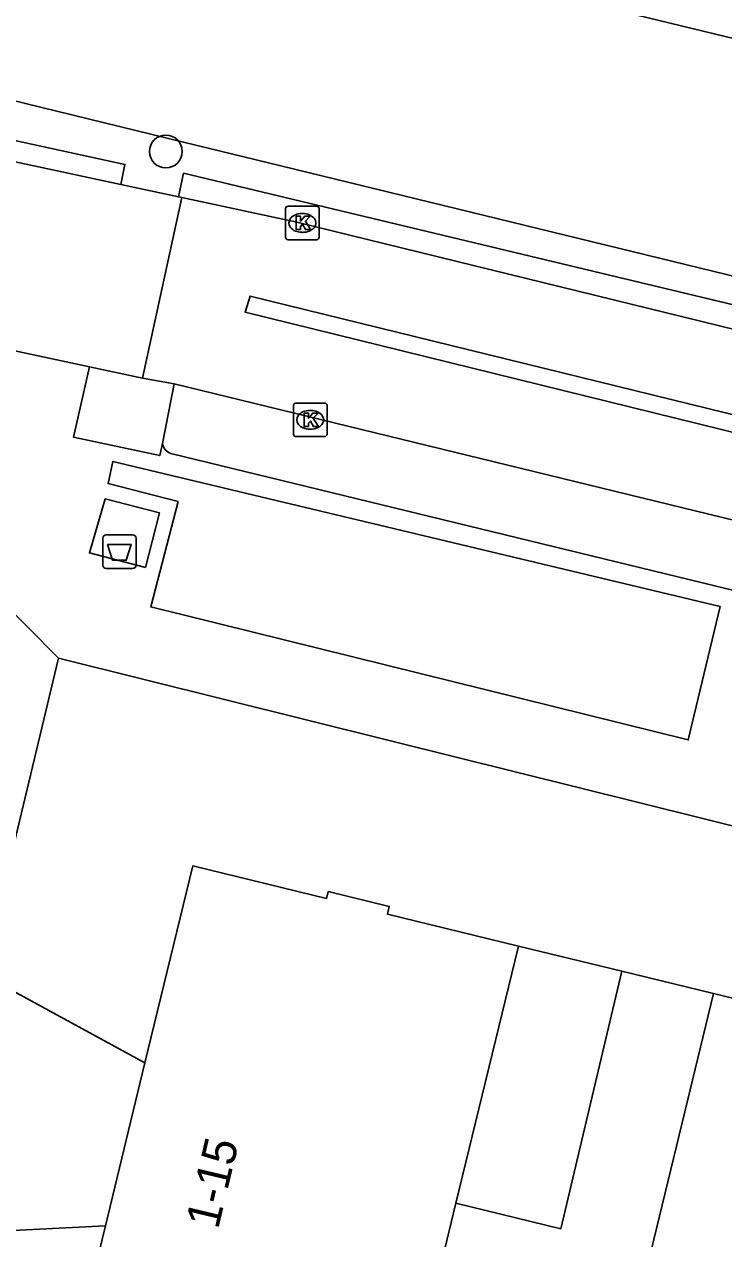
# Model space of a CAD drawing. Extents: x 162812 to 163818, y 381639 to 382470.
# Drawn here: x 163708.26 to 163729.11, y 382175.23 to 382211.44 of the extents above; entities that cross this region are included whole.
import ezdxf

# ---------------------------------------------------------------- set-up
doc = ezdxf.new("R2010")
doc.units = 0
for name, color, linetype in [('IMGEO_Afval_apart_plaats', 7, 'Continuous'), ('IMGEO_Boom', 7, 'Continuous'), ('IMGEO_Groenvoorziening', 7, 'Continuous'), ('IMGEO_Haag', 7, 'Continuous'), ('IMGEO_Kolk', 7, 'Continuous'), ('IMGEO_Pand', 7, 'Continuous'), ('IMGEO_Pand_nummerreeks', 7, 'Continuous'), ('IMGEO_Parkeervlak_open', 7, 'Continuous'), ('IMGEO_Rijbaan_lokaal_gesloten', 7, 'Continuous'), ('IMGEO_Voetpad_gesloten', 7, 'Continuous'), ('IMGEO_Voetpad_open', 7, 'Continuous')]:
    doc.layers.add(name, color=color, linetype=linetype)

msp = doc.modelspace()

# ---------------------------------------------------------------- linework, layer by layer
at = {"layer": 'IMGEO_Afval_apart_plaats'}
for p, q in [((163710.601, 382195.315), (163710.601, 382196.115)), ((163710.601, 382196.115), (163710.601, 382195.315)), ((163710.701, 382196.215), (163711.491, 382196.215)), ((163711.491, 382196.215), (163710.701, 382196.215)), ((163711.591, 382196.115), (163711.591, 382195.315)), ((163711.591, 382195.315), (163711.591, 382196.115)), ((163711.491, 382195.215), (163710.701, 382195.215)), ((163710.701, 382195.215), (163711.491, 382195.215))]:
    msp.add_line(p, q, dxfattribs=at)
msp.add_lwpolyline([(163710.744, 382195.929), (163711.448, 382195.929), (163711.299, 382195.459), (163710.893, 382195.459), (163710.744, 382195.929)], dxfattribs=at)
for centre, start, end in [((163710.701, 382196.115), 90, 180), ((163710.701, 382196.115), 90, 180), ((163711.491, 382196.115), 0, 90), ((163711.491, 382196.115), 360, 90), ((163710.701, 382195.315), 180, 270), ((163710.701, 382195.315), 180, 270), ((163711.491, 382195.315), 270, 0), ((163711.491, 382195.315), 270, 0)]:
    msp.add_arc(centre, 0.1, start, end, dxfattribs=at)
at = {"layer": 'IMGEO_Boom'}
msp.add_circle((163712.48, 382207.649), 0.489, dxfattribs=at)
at = {"layer": 'IMGEO_Groenvoorziening'}
for points in [[(163753.177, 382197.38), (163753.314, 382198.091), (163715.535, 382207.31), (163713.011, 382207.926), (163703.089, 382210.347), (163699.164, 382211.305), (163657.455, 382221.482), (163640.982, 382226.025), (163634.005, 382227.697), (163594.965, 382237.167), (163584.824, 382239.627), (163579.42, 382240.924), (163541.473, 382250), (163535.203, 382251.5)], [(163708.092, 382216.197), (163741.654, 382208.042), (163744.834, 382208.206), (163752.797, 382205.704), (163754.54, 382207.374), (163754.831, 382208.556), (163755.3, 382210.464), (163755.671, 382211.974), (163754.822, 382214.356)], [(163753.177, 382197.38), (163713.01, 382207.005)]]:
    msp.add_lwpolyline(points, dxfattribs=at)
at = {"layer": 'IMGEO_Haag'}
for points in [[(163711.141, 382206.665), (163711.259, 382207.263), (163698.681, 382210.001), (163649.686, 382221.909), (163649.55, 382221.295)], [(163713.01, 382207.005), (163712.854, 382206.298)], [(163754.462, 382197.072), (163713.01, 382207.005)], [(163726.071, 382183.204), (163722.989, 382183.955)], [(163756.116, 382175.879), (163728.803, 382182.538)]]:
    msp.add_lwpolyline(points, dxfattribs=at)
at = {"layer": 'IMGEO_Kolk'}
for p, q in [((163716.048, 382205.091), (163716.048, 382205.943)), ((163716.123, 382206.017), (163716.975, 382206.017)), ((163716.536, 382205.797), (163716.561, 382205.797)), ((163717.049, 382205.943), (163717.049, 382205.091)), ((163716.559, 382205.237), (163716.534, 382205.237)), ((163716.975, 382205.017), (163716.123, 382205.017)), ((163716.284, 382199.221), (163716.284, 382200.073)), ((163716.359, 382200.147), (163717.211, 382200.147)), ((163717.285, 382200.073), (163717.285, 382199.221)), ((163716.772, 382199.927), (163716.797, 382199.927)), ((163716.795, 382199.367), (163716.77, 382199.367)), ((163717.211, 382199.147), (163716.359, 382199.147))]:
    msp.add_line(p, q, dxfattribs=at)
for points in [[(163716.048, 382205.091), (163716.048, 382205.943)], [(163716.123, 382206.017), (163716.975, 382206.017)], [(163717.049, 382205.943), (163717.049, 382205.091)], [(163716.369, 382205.717), (163716.492, 382205.717), (163716.492, 382205.566), (163716.622, 382205.717), (163716.786, 382205.717), (163716.64, 382205.566), (163716.793, 382205.317), (163716.641, 382205.317), (163716.556, 382205.481), (163716.492, 382205.414), (163716.492, 382205.317), (163716.369, 382205.317), (163716.369, 382205.717)], [(163716.975, 382205.017), (163716.123, 382205.017)], [(163716.284, 382199.221), (163716.284, 382200.073)], [(163716.359, 382200.147), (163717.211, 382200.147)], [(163717.285, 382200.073), (163717.285, 382199.221)], [(163716.605, 382199.847), (163716.728, 382199.847), (163716.728, 382199.696), (163716.858, 382199.847), (163717.022, 382199.847), (163716.876, 382199.696), (163717.029, 382199.447), (163716.877, 382199.447), (163716.792, 382199.611), (163716.728, 382199.544), (163716.728, 382199.447), (163716.605, 382199.447), (163716.605, 382199.847)], [(163717.211, 382199.147), (163716.359, 382199.147)]]:
    msp.add_lwpolyline(points, dxfattribs=at)
for centre, start, end in [((163716.125, 382205.941), 91.552, 178.448), ((163716.125, 382205.941), 91.552, 178.448), ((163716.973, 382205.941), 1.552, 88.448), ((163716.973, 382205.941), 1.552, 88.448), ((163716.125, 382205.093), 181.552, 268.448), ((163716.125, 382205.093), 181.552, 268.448), ((163716.973, 382205.093), 271.552, 358.448), ((163716.973, 382205.093), 271.552, 358.448), ((163716.361, 382200.071), 91.552, 178.448), ((163716.361, 382200.071), 91.552, 178.448), ((163717.209, 382200.071), 1.552, 88.448), ((163717.209, 382200.071), 1.552, 88.448), ((163716.361, 382199.223), 181.552, 268.448), ((163716.361, 382199.223), 181.552, 268.448), ((163717.209, 382199.223), 271.552, 358.448), ((163717.209, 382199.223), 271.552, 358.448)]:
    msp.add_arc(centre, 0.0765, start, end, dxfattribs=at)
for centre, major_axis, ratio, start_param, end_param in [((163716.535, 382205.517), (-0.387, 0.002), 0.722429, 4.712389, 7.853982), ((163716.56, 382205.517), (-0.39, 0.002), 0.717154, 1.570796, 4.712389), ((163716.771, 382199.647), (-0.387, 0.002), 0.722429, 4.712389, 7.853982), ((163716.796, 382199.647), (-0.39, 0.002), 0.717154, 1.570796, 4.712389)]:
    msp.add_ellipse(centre, major_axis=major_axis, ratio=ratio, start_param=start_param, end_param=end_param, dxfattribs=at)
at = {"layer": 'IMGEO_Pand'}
for points in [[(163722.989, 382183.955), (163719.083, 382184.903), (163719.14, 382185.137), (163717.319, 382185.579), (163717.27, 382185.378), (163713.284, 382186.346), (163711.858, 382180.471)], [(163721.127, 382176.285), (163722.989, 382183.955)], [(163711.858, 382180.471), (163710.678, 382175.612)], [(163720.717, 382174.597), (163721.127, 382176.285)], [(163710.678, 382175.612), (163709.273, 382169.826)]]:
    msp.add_lwpolyline(points, dxfattribs=at)
at = {"layer": 'IMGEO_Parkeervlak_open'}
msp.add_lwpolyline([(163712.378, 382198.943), (163712.728, 382200.717)], dxfattribs=at)
at = {"layer": 'IMGEO_Rijbaan_lokaal_gesloten'}
for points in [[(163699.392, 382209.224), (163701.031, 382208.828), (163711.141, 382206.665)], [(163711.141, 382206.665), (163712.854, 382206.298)], [(163712.957, 382206.276), (163711.783, 382200.885)], [(163712.854, 382206.298), (163712.957, 382206.276)], [(163712.957, 382206.276), (163716.383, 382205.543), (163753.129, 382196.525), (163754.266, 382196.245)], [(163710.206, 382201.229), (163699.627, 382203.492)], [(163774.497, 382188.719), (163774.34, 382188.194), (163714.844, 382202.853), (163714.989, 382203.338), (163774.497, 382188.719)], [(163711.783, 382200.885), (163710.206, 382201.229)], [(163711.783, 382200.885), (163712.728, 382200.717)], [(163712.728, 382200.717), (163757.726, 382189.745)]]:
    msp.add_lwpolyline(points, dxfattribs=at)
at = {"layer": 'IMGEO_Voetpad_gesloten'}
msp.add_lwpolyline([(163711.869, 382195.248), (163710.203, 382195.677), (163710.674, 382197.288), (163712.287, 382196.878), (163711.869, 382195.248)], dxfattribs=at)
at = {"layer": 'IMGEO_Voetpad_open'}
for points in [[(163712.378, 382198.943), (163712.297, 382198.579), (163709.73, 382199.128), (163710.206, 382201.229)], [(163757.726, 382189.745), (163757.267, 382187.778), (163712.633, 382198.644)], [(163729, 382194.079), (163728.049, 382190.102), (163712.03, 382194.069), (163712.846, 382197.207), (163710.757, 382197.746), (163710.904, 382198.405), (163729, 382194.079)], [(163707.428, 382194.396), (163709.285, 382192.538)], [(163707.012, 382183.106), (163709.285, 382192.538)], [(163709.285, 382192.538), (163719.22, 382190.067), (163750.703, 382182.232), (163757.259, 382180.6)], [(163711.858, 382180.471), (163707.012, 382183.106)], [(163726.071, 382183.204), (163724.252, 382175.527), (163721.127, 382176.285)], [(163728.803, 382182.538), (163726.071, 382183.204)], [(163716.829, 382133.224), (163725.138, 382167.443), (163725.921, 382170.668), (163727.868, 382178.688), (163728.803, 382182.538)], [(163705.155, 382175.332), (163710.678, 382175.612)]]:
    msp.add_lwpolyline(points, dxfattribs=at)
msp.add_arc((163712.74, 382198.994), 0.366, 187.9447, 252.9732, dxfattribs=at)

# ---------------------------------------------------------------- texts
at = {"layer": 'IMGEO_Pand_nummerreeks'}
msp.add_text('1-15', height=1, rotation=76.5803, dxfattribs=at).set_placement((163714.035, 382175.485))

doc.saveas('drawing.dxf')
